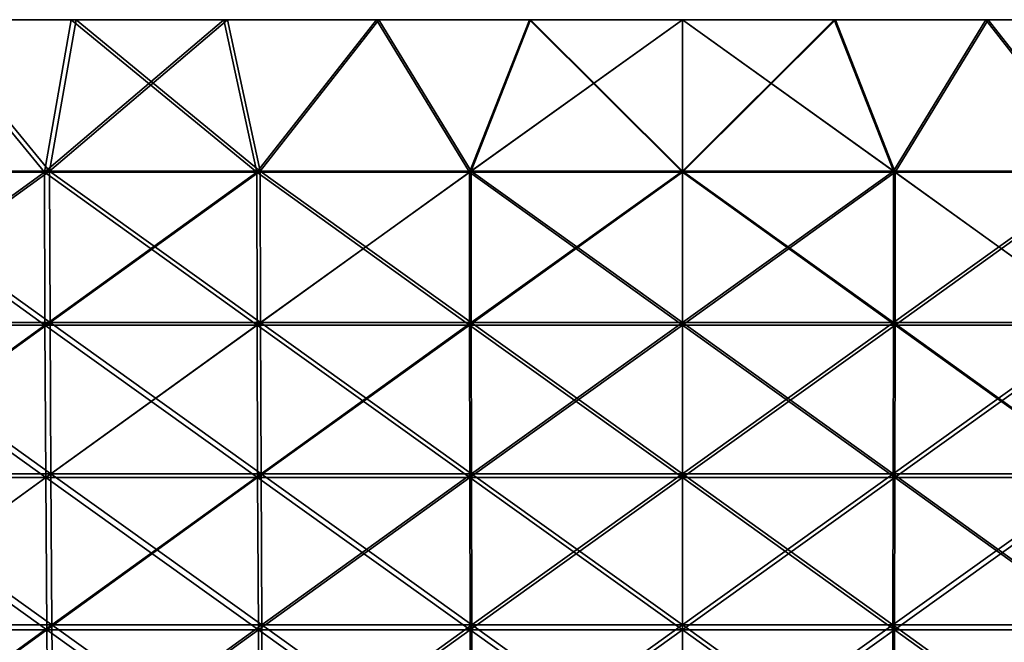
# Model space of a CAD drawing. Header units: millimetres. Extents: x -250 to 250, y -45 to 4150.
# Tile 704 of 805: x -24 to 12, y 4127 to 4150. Entities that reach past the tile are written whole.
import ezdxf

# ---------------------------------------------------------------- set-up
doc = ezdxf.new("R2010")
doc.units = ezdxf.units.MM
doc.header["$LTSCALE"] = 81.481481
for name, color, linetype in [('18', 7, 'CONTINUOUS'), ('19', 7, 'CONTINUOUS'), ('20', 7, 'CONTINUOUS'), ('21', 7, 'CONTINUOUS'), ('22', 7, 'CONTINUOUS')]:
    doc.layers.add(name, color=color, linetype=linetype)

msp = doc.modelspace()

# ---------------------------------------------------------------- linework, layer by layer
at = {"layer": '18', "color": 7, "linetype": 'CONTINUOUS'}
for points in [[(-38.562, 4150, 247.008), (-33.088, 4150, 247.801), (-21.918, 4150, 247.03), (-38.562, 4150, 247.008)], [(-27.377, 4150, 246.484), (-38.562, 4150, 247.008), (-21.918, 4150, 247.03), (-27.377, 4150, 246.484)], [(-33.088, 4150, -247.801), (-38.562, 4150, -247.008), (-10.97, 4150, -247.757), (-33.088, 4150, -247.801)], [(-10.97, 4150, -247.757), (-38.562, 4150, -247.008), (-16.448, 4150, -247.454), (-10.97, 4150, -247.757)], [(-16.448, 4150, -247.454), (-38.562, 4150, -247.008), (-21.918, 4150, -247.03), (-16.448, 4150, -247.454)], [(-21.918, 4150, -247.03), (-38.562, 4150, -247.008), (-27.377, 4150, -246.484), (-21.918, 4150, -247.03)], [(-33.088, 4150, 247.801), (-27.598, 4150, 248.472), (-5.486, 4150, 247.939), (-33.088, 4150, 247.801)], [(-21.918, 4150, 247.03), (-33.088, 4150, 247.801), (-16.448, 4150, 247.454), (-21.918, 4150, 247.03)], [(-16.448, 4150, 247.454), (-33.088, 4150, 247.801), (-10.97, 4150, 247.757), (-16.448, 4150, 247.454)], [(-10.97, 4150, 247.757), (-33.088, 4150, 247.801), (-5.486, 4150, 247.939), (-10.97, 4150, 247.757)], [(-27.598, 4150, -248.472), (-33.088, 4150, -247.801), (27.598, 4150, -248.472), (-27.598, 4150, -248.472)], [(27.598, 4150, -248.472), (-33.088, 4150, -247.801), (0, 4150, -248), (27.598, 4150, -248.472)], [(0, 4150, -248), (-33.088, 4150, -247.801), (-5.486, 4150, -247.939), (0, 4150, -248)], [(-5.486, 4150, -247.939), (-33.088, 4150, -247.801), (-10.97, 4150, -247.757), (-5.486, 4150, -247.939)], [(27.598, 4150, 248.472), (33.088, 4150, 247.801), (-27.598, 4150, 248.472), (27.598, 4150, 248.472)], [(-27.598, 4150, 248.472), (33.088, 4150, 247.801), (0, 4150, 248), (-27.598, 4150, 248.472)], [(-22.095, 4150, 249.022), (27.598, 4150, 248.472), (-27.598, 4150, 248.472), (-22.095, 4150, 249.022)], [(-5.486, 4150, 247.939), (-27.598, 4150, 248.472), (0, 4150, 248), (-5.486, 4150, 247.939)], [(-22.095, 4150, -249.022), (-27.598, 4150, -248.472), (22.095, 4150, -249.022), (-22.095, 4150, -249.022)], [(22.095, 4150, -249.022), (-27.598, 4150, -248.472), (27.598, 4150, -248.472), (22.095, 4150, -249.022)], [(22.095, 4150, 249.022), (27.598, 4150, 248.472), (-22.095, 4150, 249.022), (22.095, 4150, 249.022)], [(-16.581, 4150, 249.45), (22.095, 4150, 249.022), (-22.095, 4150, 249.022), (-16.581, 4150, 249.45)], [(-16.581, 4150, -249.45), (-22.095, 4150, -249.022), (16.581, 4150, -249.45), (-16.581, 4150, -249.45)], [(16.581, 4150, -249.45), (-22.095, 4150, -249.022), (22.095, 4150, -249.022), (16.581, 4150, -249.45)], [(16.581, 4150, 249.45), (22.095, 4150, 249.022), (-16.581, 4150, 249.45), (16.581, 4150, 249.45)], [(-11.058, 4150, 249.755), (16.581, 4150, 249.45), (-16.581, 4150, 249.45), (-11.058, 4150, 249.755)], [(-11.058, 4150, -249.755), (-16.581, 4150, -249.45), (11.058, 4150, -249.755), (-11.058, 4150, -249.755)], [(11.058, 4150, -249.755), (-16.581, 4150, -249.45), (16.581, 4150, -249.45), (11.058, 4150, -249.755)], [(11.058, 4150, 249.755), (16.581, 4150, 249.45), (-11.058, 4150, 249.755), (11.058, 4150, 249.755)], [(-5.531, 4150, 249.939), (11.058, 4150, 249.755), (-11.058, 4150, 249.755), (-5.531, 4150, 249.939)], [(-5.531, 4150, -249.939), (-11.058, 4150, -249.755), (5.531, 4150, -249.939), (-5.531, 4150, -249.939)], [(5.531, 4150, -249.939), (-11.058, 4150, -249.755), (11.058, 4150, -249.755), (5.531, 4150, -249.939)], [(5.531, 4150, 249.939), (11.058, 4150, 249.755), (-5.531, 4150, 249.939), (5.531, 4150, 249.939)], [(0, 4150, 250), (5.531, 4150, 249.939), (-5.531, 4150, 249.939), (0, 4150, 250)], [(0, 4150, -250), (-5.531, 4150, -249.939), (5.531, 4150, -249.939), (0, 4150, -250)], [(0, 4150, 248), (33.088, 4150, 247.801), (5.486, 4150, 247.939), (0, 4150, 248)], [(5.486, 4150, -247.939), (27.598, 4150, -248.472), (0, 4150, -248), (5.486, 4150, -247.939)], [(5.486, 4150, 247.939), (33.088, 4150, 247.801), (10.97, 4150, 247.757), (5.486, 4150, 247.939)], [(33.088, 4150, -247.801), (27.598, 4150, -248.472), (5.486, 4150, -247.939), (33.088, 4150, -247.801)], [(10.97, 4150, -247.757), (33.088, 4150, -247.801), (5.486, 4150, -247.939), (10.97, 4150, -247.757)], [(33.088, 4150, 247.801), (38.562, 4150, 247.008), (10.97, 4150, 247.757), (33.088, 4150, 247.801)], [(10.97, 4150, 247.757), (38.562, 4150, 247.008), (16.448, 4150, 247.454), (10.97, 4150, 247.757)], [(16.448, 4150, -247.454), (33.088, 4150, -247.801), (10.97, 4150, -247.757), (16.448, 4150, -247.454)]]:
    msp.add_3dface(points, dxfattribs=at)
at = {"layer": '19', "color": 7, "linetype": 'CONTINUOUS'}
for points in [[(-27.598, 4150, -248.472), (-23.061, 4144.483, -248.873), (-30.715, 4144.483, -248.045), (-27.598, 4150, -248.472)], [(-27.598, 4150, -248.472), (-22.095, 4150, -249.022), (-23.061, 4144.483, -248.873), (-27.598, 4150, -248.472)], [(-22.095, 4150, -249.022), (-16.581, 4150, -249.45), (-23.061, 4144.483, -248.873), (-22.095, 4150, -249.022)], [(-16.581, 4150, -249.45), (-15.386, 4144.483, -249.465), (-23.061, 4144.483, -248.873), (-16.581, 4150, -249.45)], [(-16.581, 4150, -249.45), (-11.058, 4150, -249.755), (-15.386, 4144.483, -249.465), (-16.581, 4150, -249.45)], [(-11.058, 4150, -249.755), (-7.697, 4144.483, -249.821), (-15.386, 4144.483, -249.465), (-11.058, 4150, -249.755)], [(-11.058, 4150, -249.755), (-5.531, 4150, -249.939), (-7.697, 4144.483, -249.821), (-11.058, 4150, -249.755)], [(-5.531, 4150, -249.939), (0, 4150, -250), (-7.697, 4144.483, -249.821), (-5.531, 4150, -249.939)], [(0, 4150, -250), (0, 4144.483, -249.939), (-7.697, 4144.483, -249.821), (0, 4150, -250)], [(0, 4150, -250), (5.531, 4150, -249.939), (0, 4144.483, -249.939), (0, 4150, -250)], [(5.531, 4150, -249.939), (7.697, 4144.483, -249.821), (0, 4144.483, -249.939), (5.531, 4150, -249.939)], [(5.531, 4150, -249.939), (11.058, 4150, -249.755), (7.697, 4144.483, -249.821), (5.531, 4150, -249.939)], [(11.058, 4150, -249.755), (15.386, 4144.483, -249.465), (7.697, 4144.483, -249.821), (11.058, 4150, -249.755)], [(11.058, 4150, -249.755), (16.581, 4150, -249.45), (15.386, 4144.483, -249.465), (11.058, 4150, -249.755)], [(-23.061, 4144.483, -248.873), (-30.692, 4138.964, -247.863), (-30.715, 4144.483, -248.045), (-23.061, 4144.483, -248.873)], [(-23.045, 4138.964, -248.691), (-30.692, 4138.964, -247.863), (-23.061, 4144.483, -248.873), (-23.045, 4138.964, -248.691)], [(-15.386, 4144.483, -249.465), (-23.045, 4138.964, -248.691), (-23.061, 4144.483, -248.873), (-15.386, 4144.483, -249.465)], [(-15.375, 4138.964, -249.283), (-23.045, 4138.964, -248.691), (-15.386, 4144.483, -249.465), (-15.375, 4138.964, -249.283)], [(-7.697, 4144.483, -249.821), (-15.375, 4138.964, -249.283), (-15.386, 4144.483, -249.465), (-7.697, 4144.483, -249.821)], [(-7.691, 4138.964, -249.638), (-15.375, 4138.964, -249.283), (-7.697, 4144.483, -249.821), (-7.691, 4138.964, -249.638)], [(0, 4144.483, -249.939), (-7.691, 4138.964, -249.638), (-7.697, 4144.483, -249.821), (0, 4144.483, -249.939)], [(0, 4138.964, -249.756), (-7.691, 4138.964, -249.638), (0, 4144.483, -249.939), (0, 4138.964, -249.756)], [(7.691, 4138.964, -249.638), (0, 4138.964, -249.756), (7.697, 4144.483, -249.821), (7.691, 4138.964, -249.638)], [(7.697, 4144.483, -249.821), (0, 4138.964, -249.756), (0, 4144.483, -249.939), (7.697, 4144.483, -249.821)], [(15.375, 4138.964, -249.283), (7.691, 4138.964, -249.638), (15.386, 4144.483, -249.465), (15.375, 4138.964, -249.283)], [(15.386, 4144.483, -249.465), (7.691, 4138.964, -249.638), (7.697, 4144.483, -249.821), (15.386, 4144.483, -249.465)], [(-23.045, 4138.964, -248.691), (-30.655, 4133.45, -247.561), (-30.692, 4138.964, -247.863), (-23.045, 4138.964, -248.691)], [(-23.016, 4133.45, -248.387), (-30.655, 4133.45, -247.561), (-23.045, 4138.964, -248.691), (-23.016, 4133.45, -248.387)], [(-15.375, 4138.964, -249.283), (-23.016, 4133.45, -248.387), (-23.045, 4138.964, -248.691), (-15.375, 4138.964, -249.283)], [(-15.356, 4133.45, -248.978), (-23.016, 4133.45, -248.387), (-15.375, 4138.964, -249.283), (-15.356, 4133.45, -248.978)], [(-7.691, 4138.964, -249.638), (-15.356, 4133.45, -248.978), (-15.375, 4138.964, -249.283), (-7.691, 4138.964, -249.638)], [(-7.682, 4133.45, -249.333), (-15.356, 4133.45, -248.978), (-7.691, 4138.964, -249.638), (-7.682, 4133.45, -249.333)], [(0, 4138.964, -249.756), (-7.682, 4133.45, -249.333), (-7.691, 4138.964, -249.638), (0, 4138.964, -249.756)], [(0, 4133.45, -249.452), (-7.682, 4133.45, -249.333), (0, 4138.964, -249.756), (0, 4133.45, -249.452)], [(7.682, 4133.45, -249.333), (0, 4133.45, -249.452), (7.691, 4138.964, -249.638), (7.682, 4133.45, -249.333)], [(7.691, 4138.964, -249.638), (0, 4133.45, -249.452), (0, 4138.964, -249.756), (7.691, 4138.964, -249.638)], [(15.356, 4133.45, -248.978), (7.682, 4133.45, -249.333), (15.375, 4138.964, -249.283), (15.356, 4133.45, -248.978)], [(15.375, 4138.964, -249.283), (7.682, 4133.45, -249.333), (7.691, 4138.964, -249.638), (15.375, 4138.964, -249.283)], [(-23.016, 4133.45, -248.387), (-30.602, 4127.944, -247.138), (-30.655, 4133.45, -247.561), (-23.016, 4133.45, -248.387)], [(-22.977, 4127.944, -247.963), (-30.602, 4127.944, -247.138), (-23.016, 4133.45, -248.387), (-22.977, 4127.944, -247.963)], [(-15.356, 4133.45, -248.978), (-22.977, 4127.944, -247.963), (-23.016, 4133.45, -248.387), (-15.356, 4133.45, -248.978)], [(-15.33, 4127.944, -248.553), (-22.977, 4127.944, -247.963), (-15.356, 4133.45, -248.978), (-15.33, 4127.944, -248.553)], [(-7.682, 4133.45, -249.333), (-15.33, 4127.944, -248.553), (-15.356, 4133.45, -248.978), (-7.682, 4133.45, -249.333)], [(-7.669, 4127.944, -248.907), (-15.33, 4127.944, -248.553), (-7.682, 4133.45, -249.333), (-7.669, 4127.944, -248.907)], [(0, 4133.45, -249.452), (-7.669, 4127.944, -248.907), (-7.682, 4133.45, -249.333), (0, 4133.45, -249.452)], [(0, 4127.944, -249.025), (-7.669, 4127.944, -248.907), (0, 4133.45, -249.452), (0, 4127.944, -249.025)], [(7.669, 4127.944, -248.907), (0, 4127.944, -249.025), (7.682, 4133.45, -249.333), (7.669, 4127.944, -248.907)], [(7.682, 4133.45, -249.333), (0, 4127.944, -249.025), (0, 4133.45, -249.452), (7.682, 4133.45, -249.333)], [(15.33, 4127.944, -248.553), (7.669, 4127.944, -248.907), (15.356, 4133.45, -248.978), (15.33, 4127.944, -248.553)], [(15.356, 4133.45, -248.978), (7.669, 4127.944, -248.907), (7.682, 4133.45, -249.333), (15.356, 4133.45, -248.978)], [(-22.977, 4127.944, -247.963), (-30.535, 4122.448, -246.594), (-30.602, 4127.944, -247.138), (-22.977, 4127.944, -247.963)], [(-22.927, 4122.448, -247.417), (-30.535, 4122.448, -246.594), (-22.977, 4127.944, -247.963), (-22.927, 4122.448, -247.417)], [(-15.33, 4127.944, -248.553), (-22.927, 4122.448, -247.417), (-22.977, 4127.944, -247.963), (-15.33, 4127.944, -248.553)], [(-15.296, 4122.448, -248.006), (-22.927, 4122.448, -247.417), (-15.33, 4127.944, -248.553), (-15.296, 4122.448, -248.006)], [(-7.669, 4127.944, -248.907), (-15.296, 4122.448, -248.006), (-15.33, 4127.944, -248.553), (-7.669, 4127.944, -248.907)], [(-7.652, 4122.448, -248.359), (-15.296, 4122.448, -248.006), (-7.669, 4127.944, -248.907), (-7.652, 4122.448, -248.359)], [(0, 4127.944, -249.025), (-7.652, 4122.448, -248.359), (-7.669, 4127.944, -248.907), (0, 4127.944, -249.025)], [(0, 4122.448, -248.477), (-7.652, 4122.448, -248.359), (0, 4127.944, -249.025), (0, 4122.448, -248.477)], [(7.652, 4122.448, -248.359), (0, 4122.448, -248.477), (7.669, 4127.944, -248.907), (7.652, 4122.448, -248.359)], [(7.669, 4127.944, -248.907), (0, 4122.448, -248.477), (0, 4127.944, -249.025), (7.669, 4127.944, -248.907)], [(15.296, 4122.448, -248.006), (7.652, 4122.448, -248.359), (15.33, 4127.944, -248.553), (15.296, 4122.448, -248.006)], [(15.33, 4127.944, -248.553), (7.652, 4122.448, -248.359), (7.669, 4127.944, -248.907), (15.33, 4127.944, -248.553)]]:
    msp.add_3dface(points, dxfattribs=at)
at = {"layer": '20', "color": 7, "linetype": 'CONTINUOUS'}
for points in [[(-27.598, 4150, 248.472), (-30.715, 4144.483, 248.045), (-23.061, 4144.483, 248.873), (-27.598, 4150, 248.472)], [(-22.095, 4150, 249.022), (-27.598, 4150, 248.472), (-23.061, 4144.483, 248.873), (-22.095, 4150, 249.022)], [(-22.095, 4150, 249.022), (-23.061, 4144.483, 248.873), (-15.386, 4144.483, 249.465), (-22.095, 4150, 249.022)], [(-16.581, 4150, 249.45), (-22.095, 4150, 249.022), (-15.386, 4144.483, 249.465), (-16.581, 4150, 249.45)], [(-11.058, 4150, 249.755), (-16.581, 4150, 249.45), (-15.386, 4144.483, 249.465), (-11.058, 4150, 249.755)], [(-11.058, 4150, 249.755), (-15.386, 4144.483, 249.465), (-7.697, 4144.483, 249.821), (-11.058, 4150, 249.755)], [(-5.531, 4150, 249.939), (-11.058, 4150, 249.755), (-7.697, 4144.483, 249.821), (-5.531, 4150, 249.939)], [(-5.531, 4150, 249.939), (-7.697, 4144.483, 249.821), (0, 4144.483, 249.939), (-5.531, 4150, 249.939)], [(0, 4150, 250), (-5.531, 4150, 249.939), (0, 4144.483, 249.939), (0, 4150, 250)], [(5.531, 4150, 249.939), (0, 4150, 250), (7.697, 4144.483, 249.821), (5.531, 4150, 249.939)], [(0, 4150, 250), (0, 4144.483, 249.939), (7.697, 4144.483, 249.821), (0, 4150, 250)], [(11.058, 4150, 249.755), (5.531, 4150, 249.939), (7.697, 4144.483, 249.821), (11.058, 4150, 249.755)], [(11.058, 4150, 249.755), (7.697, 4144.483, 249.821), (15.386, 4144.483, 249.465), (11.058, 4150, 249.755)], [(16.581, 4150, 249.45), (11.058, 4150, 249.755), (15.386, 4144.483, 249.465), (16.581, 4150, 249.45)], [(-30.692, 4138.964, 247.863), (-23.045, 4138.964, 248.691), (-30.715, 4144.483, 248.045), (-30.692, 4138.964, 247.863)], [(-30.715, 4144.483, 248.045), (-23.045, 4138.964, 248.691), (-23.061, 4144.483, 248.873), (-30.715, 4144.483, 248.045)], [(-23.045, 4138.964, 248.691), (-15.375, 4138.964, 249.283), (-23.061, 4144.483, 248.873), (-23.045, 4138.964, 248.691)], [(-23.061, 4144.483, 248.873), (-15.375, 4138.964, 249.283), (-15.386, 4144.483, 249.465), (-23.061, 4144.483, 248.873)], [(-15.375, 4138.964, 249.283), (-7.691, 4138.964, 249.638), (-15.386, 4144.483, 249.465), (-15.375, 4138.964, 249.283)], [(-15.386, 4144.483, 249.465), (-7.691, 4138.964, 249.638), (-7.697, 4144.483, 249.821), (-15.386, 4144.483, 249.465)], [(-7.691, 4138.964, 249.638), (0, 4138.964, 249.756), (-7.697, 4144.483, 249.821), (-7.691, 4138.964, 249.638)], [(-7.697, 4144.483, 249.821), (0, 4138.964, 249.756), (0, 4144.483, 249.939), (-7.697, 4144.483, 249.821)], [(0, 4138.964, 249.756), (7.691, 4138.964, 249.638), (0, 4144.483, 249.939), (0, 4138.964, 249.756)], [(0, 4144.483, 249.939), (7.691, 4138.964, 249.638), (7.697, 4144.483, 249.821), (0, 4144.483, 249.939)], [(7.691, 4138.964, 249.638), (15.375, 4138.964, 249.283), (7.697, 4144.483, 249.821), (7.691, 4138.964, 249.638)], [(7.697, 4144.483, 249.821), (15.375, 4138.964, 249.283), (15.386, 4144.483, 249.465), (7.697, 4144.483, 249.821)], [(-30.655, 4133.45, 247.561), (-23.016, 4133.45, 248.387), (-30.692, 4138.964, 247.863), (-30.655, 4133.45, 247.561)], [(-30.692, 4138.964, 247.863), (-23.016, 4133.45, 248.387), (-23.045, 4138.964, 248.691), (-30.692, 4138.964, 247.863)], [(-23.016, 4133.45, 248.387), (-15.356, 4133.45, 248.978), (-23.045, 4138.964, 248.691), (-23.016, 4133.45, 248.387)], [(-23.045, 4138.964, 248.691), (-15.356, 4133.45, 248.978), (-15.375, 4138.964, 249.283), (-23.045, 4138.964, 248.691)], [(-15.356, 4133.45, 248.978), (-7.682, 4133.45, 249.333), (-15.375, 4138.964, 249.283), (-15.356, 4133.45, 248.978)], [(-15.375, 4138.964, 249.283), (-7.682, 4133.45, 249.333), (-7.691, 4138.964, 249.638), (-15.375, 4138.964, 249.283)], [(-7.682, 4133.45, 249.333), (0, 4133.45, 249.452), (-7.691, 4138.964, 249.638), (-7.682, 4133.45, 249.333)], [(-7.691, 4138.964, 249.638), (0, 4133.45, 249.452), (0, 4138.964, 249.756), (-7.691, 4138.964, 249.638)], [(0, 4133.45, 249.452), (7.682, 4133.45, 249.333), (0, 4138.964, 249.756), (0, 4133.45, 249.452)], [(0, 4138.964, 249.756), (7.682, 4133.45, 249.333), (7.691, 4138.964, 249.638), (0, 4138.964, 249.756)], [(7.682, 4133.45, 249.333), (15.356, 4133.45, 248.978), (7.691, 4138.964, 249.638), (7.682, 4133.45, 249.333)], [(7.691, 4138.964, 249.638), (15.356, 4133.45, 248.978), (15.375, 4138.964, 249.283), (7.691, 4138.964, 249.638)], [(-30.602, 4127.944, 247.138), (-22.977, 4127.944, 247.963), (-30.655, 4133.45, 247.561), (-30.602, 4127.944, 247.138)], [(-30.655, 4133.45, 247.561), (-22.977, 4127.944, 247.963), (-23.016, 4133.45, 248.387), (-30.655, 4133.45, 247.561)], [(-22.977, 4127.944, 247.963), (-15.33, 4127.944, 248.553), (-23.016, 4133.45, 248.387), (-22.977, 4127.944, 247.963)], [(-23.016, 4133.45, 248.387), (-15.33, 4127.944, 248.553), (-15.356, 4133.45, 248.978), (-23.016, 4133.45, 248.387)], [(-15.33, 4127.944, 248.553), (-7.669, 4127.944, 248.907), (-15.356, 4133.45, 248.978), (-15.33, 4127.944, 248.553)], [(-15.356, 4133.45, 248.978), (-7.669, 4127.944, 248.907), (-7.682, 4133.45, 249.333), (-15.356, 4133.45, 248.978)], [(-7.669, 4127.944, 248.907), (0, 4127.944, 249.025), (-7.682, 4133.45, 249.333), (-7.669, 4127.944, 248.907)], [(-7.682, 4133.45, 249.333), (0, 4127.944, 249.025), (0, 4133.45, 249.452), (-7.682, 4133.45, 249.333)], [(0, 4127.944, 249.025), (7.669, 4127.944, 248.907), (0, 4133.45, 249.452), (0, 4127.944, 249.025)], [(0, 4133.45, 249.452), (7.669, 4127.944, 248.907), (7.682, 4133.45, 249.333), (0, 4133.45, 249.452)], [(7.669, 4127.944, 248.907), (15.33, 4127.944, 248.553), (7.682, 4133.45, 249.333), (7.669, 4127.944, 248.907)], [(7.682, 4133.45, 249.333), (15.33, 4127.944, 248.553), (15.356, 4133.45, 248.978), (7.682, 4133.45, 249.333)], [(-30.535, 4122.448, 246.594), (-22.927, 4122.448, 247.417), (-30.602, 4127.944, 247.138), (-30.535, 4122.448, 246.594)], [(-30.602, 4127.944, 247.138), (-22.927, 4122.448, 247.417), (-22.977, 4127.944, 247.963), (-30.602, 4127.944, 247.138)], [(-22.927, 4122.448, 247.417), (-15.296, 4122.448, 248.006), (-22.977, 4127.944, 247.963), (-22.927, 4122.448, 247.417)], [(-22.977, 4127.944, 247.963), (-15.296, 4122.448, 248.006), (-15.33, 4127.944, 248.553), (-22.977, 4127.944, 247.963)], [(-15.296, 4122.448, 248.006), (-7.652, 4122.448, 248.359), (-15.33, 4127.944, 248.553), (-15.296, 4122.448, 248.006)], [(-15.33, 4127.944, 248.553), (-7.652, 4122.448, 248.359), (-7.669, 4127.944, 248.907), (-15.33, 4127.944, 248.553)], [(-7.652, 4122.448, 248.359), (0, 4122.448, 248.477), (-7.669, 4127.944, 248.907), (-7.652, 4122.448, 248.359)], [(-7.669, 4127.944, 248.907), (0, 4122.448, 248.477), (0, 4127.944, 249.025), (-7.669, 4127.944, 248.907)], [(0, 4122.448, 248.477), (7.652, 4122.448, 248.359), (0, 4127.944, 249.025), (0, 4122.448, 248.477)], [(0, 4127.944, 249.025), (7.652, 4122.448, 248.359), (7.669, 4127.944, 248.907), (0, 4127.944, 249.025)], [(7.652, 4122.448, 248.359), (15.296, 4122.448, 248.006), (7.669, 4127.944, 248.907), (7.652, 4122.448, 248.359)], [(7.669, 4127.944, 248.907), (15.296, 4122.448, 248.006), (15.33, 4127.944, 248.553), (7.669, 4127.944, 248.907)]]:
    msp.add_3dface(points, dxfattribs=at)
at = {"layer": '21', "color": 7, "linetype": 'CONTINUOUS'}
for points in [[(-27.377, 4150, 246.484), (-22.877, 4144.528, 246.882), (-30.469, 4144.528, 246.06), (-27.377, 4150, 246.484)], [(-27.377, 4150, 246.484), (-21.918, 4150, 247.03), (-22.877, 4144.528, 246.882), (-27.377, 4150, 246.484)], [(-21.918, 4150, 247.03), (-16.448, 4150, 247.454), (-22.877, 4144.528, 246.882), (-21.918, 4150, 247.03)], [(-16.448, 4150, 247.454), (-15.263, 4144.528, 247.469), (-22.877, 4144.528, 246.882), (-16.448, 4150, 247.454)], [(-16.448, 4150, 247.454), (-10.97, 4150, 247.757), (-15.263, 4144.528, 247.469), (-16.448, 4150, 247.454)], [(-10.97, 4150, 247.757), (-7.635, 4144.528, 247.822), (-15.263, 4144.528, 247.469), (-10.97, 4150, 247.757)], [(-10.97, 4150, 247.757), (-5.486, 4150, 247.939), (-7.635, 4144.528, 247.822), (-10.97, 4150, 247.757)], [(-5.486, 4150, 247.939), (0, 4150, 248), (-7.635, 4144.528, 247.822), (-5.486, 4150, 247.939)], [(0, 4150, 248), (0, 4144.528, 247.94), (-7.635, 4144.528, 247.822), (0, 4150, 248)], [(0, 4150, 248), (5.486, 4150, 247.939), (0, 4144.528, 247.94), (0, 4150, 248)], [(5.486, 4150, 247.939), (7.635, 4144.528, 247.822), (0, 4144.528, 247.94), (5.486, 4150, 247.939)], [(5.486, 4150, 247.939), (10.97, 4150, 247.757), (7.635, 4144.528, 247.822), (5.486, 4150, 247.939)], [(10.97, 4150, 247.757), (15.263, 4144.528, 247.469), (7.635, 4144.528, 247.822), (10.97, 4150, 247.757)], [(10.97, 4150, 247.757), (16.448, 4150, 247.454), (15.263, 4144.528, 247.469), (10.97, 4150, 247.757)], [(-22.877, 4144.528, 246.882), (-30.447, 4139.054, 245.88), (-30.469, 4144.528, 246.06), (-22.877, 4144.528, 246.882)], [(-22.86, 4139.054, 246.701), (-30.447, 4139.054, 245.88), (-22.877, 4144.528, 246.882), (-22.86, 4139.054, 246.701)], [(-15.263, 4144.528, 247.469), (-22.86, 4139.054, 246.701), (-22.877, 4144.528, 246.882), (-15.263, 4144.528, 247.469)], [(-15.252, 4139.054, 247.288), (-22.86, 4139.054, 246.701), (-15.263, 4144.528, 247.469), (-15.252, 4139.054, 247.288)], [(-7.635, 4144.528, 247.822), (-15.252, 4139.054, 247.288), (-15.263, 4144.528, 247.469), (-7.635, 4144.528, 247.822)], [(-7.63, 4139.054, 247.641), (-15.252, 4139.054, 247.288), (-7.635, 4144.528, 247.822), (-7.63, 4139.054, 247.641)], [(0, 4144.528, 247.94), (-7.63, 4139.054, 247.641), (-7.635, 4144.528, 247.822), (0, 4144.528, 247.94)], [(0, 4139.054, 247.758), (-7.63, 4139.054, 247.641), (0, 4144.528, 247.94), (0, 4139.054, 247.758)], [(7.63, 4139.054, 247.641), (0, 4139.054, 247.758), (7.635, 4144.528, 247.822), (7.63, 4139.054, 247.641)], [(7.635, 4144.528, 247.822), (0, 4139.054, 247.758), (0, 4144.528, 247.94), (7.635, 4144.528, 247.822)], [(15.252, 4139.054, 247.288), (7.63, 4139.054, 247.641), (15.263, 4144.528, 247.469), (15.252, 4139.054, 247.288)], [(15.263, 4144.528, 247.469), (7.63, 4139.054, 247.641), (7.635, 4144.528, 247.822), (15.263, 4144.528, 247.469)], [(-22.86, 4139.054, 246.701), (-30.409, 4133.584, 245.581), (-30.447, 4139.054, 245.88), (-22.86, 4139.054, 246.701)], [(-22.832, 4133.584, 246.401), (-30.409, 4133.584, 245.581), (-22.86, 4139.054, 246.701), (-22.832, 4133.584, 246.401)], [(-15.252, 4139.054, 247.288), (-22.832, 4133.584, 246.401), (-22.86, 4139.054, 246.701), (-15.252, 4139.054, 247.288)], [(-15.234, 4133.584, 246.987), (-22.832, 4133.584, 246.401), (-15.252, 4139.054, 247.288), (-15.234, 4133.584, 246.987)], [(-7.63, 4139.054, 247.641), (-15.234, 4133.584, 246.987), (-15.252, 4139.054, 247.288), (-7.63, 4139.054, 247.641)], [(-7.62, 4133.584, 247.339), (-15.234, 4133.584, 246.987), (-7.63, 4139.054, 247.641), (-7.62, 4133.584, 247.339)], [(0, 4139.054, 247.758), (-7.62, 4133.584, 247.339), (-7.63, 4139.054, 247.641), (0, 4139.054, 247.758)], [(0, 4133.584, 247.456), (-7.62, 4133.584, 247.339), (0, 4139.054, 247.758), (0, 4133.584, 247.456)], [(7.62, 4133.584, 247.339), (0, 4133.584, 247.456), (7.63, 4139.054, 247.641), (7.62, 4133.584, 247.339)], [(7.63, 4139.054, 247.641), (0, 4133.584, 247.456), (0, 4139.054, 247.758), (7.63, 4139.054, 247.641)], [(15.234, 4133.584, 246.987), (7.62, 4133.584, 247.339), (15.252, 4139.054, 247.288), (15.234, 4133.584, 246.987)], [(15.252, 4139.054, 247.288), (7.62, 4133.584, 247.339), (7.63, 4139.054, 247.641), (15.252, 4139.054, 247.288)], [(-22.832, 4133.584, 246.401), (-30.357, 4128.123, 245.161), (-30.409, 4133.584, 245.581), (-22.832, 4133.584, 246.401)], [(-22.793, 4128.123, 245.979), (-30.357, 4128.123, 245.161), (-22.832, 4133.584, 246.401), (-22.793, 4128.123, 245.979)], [(-15.234, 4133.584, 246.987), (-22.793, 4128.123, 245.979), (-22.832, 4133.584, 246.401), (-15.234, 4133.584, 246.987)], [(-15.208, 4128.123, 246.565), (-22.793, 4128.123, 245.979), (-15.234, 4133.584, 246.987), (-15.208, 4128.123, 246.565)], [(-7.62, 4133.584, 247.339), (-15.208, 4128.123, 246.565), (-15.234, 4133.584, 246.987), (-7.62, 4133.584, 247.339)], [(-7.607, 4128.123, 246.916), (-15.208, 4128.123, 246.565), (-7.62, 4133.584, 247.339), (-7.607, 4128.123, 246.916)], [(0, 4133.584, 247.456), (-7.607, 4128.123, 246.916), (-7.62, 4133.584, 247.339), (0, 4133.584, 247.456)], [(0, 4128.123, 247.033), (-7.607, 4128.123, 246.916), (0, 4133.584, 247.456), (0, 4128.123, 247.033)], [(7.607, 4128.123, 246.916), (0, 4128.123, 247.033), (7.62, 4133.584, 247.339), (7.607, 4128.123, 246.916)], [(7.62, 4133.584, 247.339), (0, 4128.123, 247.033), (0, 4133.584, 247.456), (7.62, 4133.584, 247.339)], [(15.208, 4128.123, 246.565), (7.607, 4128.123, 246.916), (15.234, 4133.584, 246.987), (15.208, 4128.123, 246.565)], [(15.234, 4133.584, 246.987), (7.607, 4128.123, 246.916), (7.62, 4133.584, 247.339), (15.234, 4133.584, 246.987)], [(-22.793, 4128.123, 245.979), (-30.291, 4122.673, 244.622), (-30.357, 4128.123, 245.161), (-22.793, 4128.123, 245.979)], [(-22.743, 4122.673, 245.438), (-30.291, 4122.673, 244.622), (-22.793, 4128.123, 245.979), (-22.743, 4122.673, 245.438)], [(-15.208, 4128.123, 246.565), (-22.743, 4122.673, 245.438), (-22.793, 4128.123, 245.979), (-15.208, 4128.123, 246.565)], [(-15.174, 4122.673, 246.022), (-22.743, 4122.673, 245.438), (-15.208, 4128.123, 246.565), (-15.174, 4122.673, 246.022)], [(-7.607, 4128.123, 246.916), (-15.174, 4122.673, 246.022), (-15.208, 4128.123, 246.565), (-7.607, 4128.123, 246.916)], [(-7.591, 4122.673, 246.373), (-15.174, 4122.673, 246.022), (-7.607, 4128.123, 246.916), (-7.591, 4122.673, 246.373)], [(0, 4128.123, 247.033), (-7.591, 4122.673, 246.373), (-7.607, 4128.123, 246.916), (0, 4128.123, 247.033)], [(0, 4122.673, 246.49), (-7.591, 4122.673, 246.373), (0, 4128.123, 247.033), (0, 4122.673, 246.49)], [(7.591, 4122.673, 246.373), (0, 4122.673, 246.49), (7.607, 4128.123, 246.916), (7.591, 4122.673, 246.373)], [(7.607, 4128.123, 246.916), (0, 4122.673, 246.49), (0, 4128.123, 247.033), (7.607, 4128.123, 246.916)], [(15.174, 4122.673, 246.022), (7.591, 4122.673, 246.373), (15.208, 4128.123, 246.565), (15.174, 4122.673, 246.022)], [(15.208, 4128.123, 246.565), (7.591, 4122.673, 246.373), (7.607, 4128.123, 246.916), (15.208, 4128.123, 246.565)]]:
    msp.add_3dface(points, dxfattribs=at)
at = {"layer": '22', "color": 7, "linetype": 'CONTINUOUS'}
for points in [[(-27.377, 4150, -246.484), (-30.469, 4144.528, -246.06), (-22.877, 4144.528, -246.882), (-27.377, 4150, -246.484)], [(-21.918, 4150, -247.03), (-27.377, 4150, -246.484), (-22.877, 4144.528, -246.882), (-21.918, 4150, -247.03)], [(-21.918, 4150, -247.03), (-22.877, 4144.528, -246.882), (-15.263, 4144.528, -247.469), (-21.918, 4150, -247.03)], [(-16.448, 4150, -247.454), (-21.918, 4150, -247.03), (-15.263, 4144.528, -247.469), (-16.448, 4150, -247.454)], [(-10.97, 4150, -247.757), (-16.448, 4150, -247.454), (-15.263, 4144.528, -247.469), (-10.97, 4150, -247.757)], [(-10.97, 4150, -247.757), (-15.263, 4144.528, -247.469), (-7.635, 4144.528, -247.822), (-10.97, 4150, -247.757)], [(-5.486, 4150, -247.939), (-10.97, 4150, -247.757), (-7.635, 4144.528, -247.822), (-5.486, 4150, -247.939)], [(-5.486, 4150, -247.939), (-7.635, 4144.528, -247.822), (0, 4144.528, -247.94), (-5.486, 4150, -247.939)], [(0, 4150, -248), (-5.486, 4150, -247.939), (0, 4144.528, -247.94), (0, 4150, -248)], [(5.486, 4150, -247.939), (0, 4150, -248), (7.635, 4144.528, -247.822), (5.486, 4150, -247.939)], [(0, 4150, -248), (0, 4144.528, -247.94), (7.635, 4144.528, -247.822), (0, 4150, -248)], [(10.97, 4150, -247.757), (5.486, 4150, -247.939), (7.635, 4144.528, -247.822), (10.97, 4150, -247.757)], [(10.97, 4150, -247.757), (7.635, 4144.528, -247.822), (15.263, 4144.528, -247.469), (10.97, 4150, -247.757)], [(16.448, 4150, -247.454), (10.97, 4150, -247.757), (15.263, 4144.528, -247.469), (16.448, 4150, -247.454)], [(-30.447, 4139.054, -245.88), (-22.86, 4139.054, -246.701), (-30.469, 4144.528, -246.06), (-30.447, 4139.054, -245.88)], [(-30.469, 4144.528, -246.06), (-22.86, 4139.054, -246.701), (-22.877, 4144.528, -246.882), (-30.469, 4144.528, -246.06)], [(-22.86, 4139.054, -246.701), (-15.252, 4139.054, -247.288), (-22.877, 4144.528, -246.882), (-22.86, 4139.054, -246.701)], [(-22.877, 4144.528, -246.882), (-15.252, 4139.054, -247.288), (-15.263, 4144.528, -247.469), (-22.877, 4144.528, -246.882)], [(-15.252, 4139.054, -247.288), (-7.63, 4139.054, -247.641), (-15.263, 4144.528, -247.469), (-15.252, 4139.054, -247.288)], [(-15.263, 4144.528, -247.469), (-7.63, 4139.054, -247.641), (-7.635, 4144.528, -247.822), (-15.263, 4144.528, -247.469)], [(-7.63, 4139.054, -247.641), (0, 4139.054, -247.758), (-7.635, 4144.528, -247.822), (-7.63, 4139.054, -247.641)], [(-7.635, 4144.528, -247.822), (0, 4139.054, -247.758), (0, 4144.528, -247.94), (-7.635, 4144.528, -247.822)], [(0, 4139.054, -247.758), (7.63, 4139.054, -247.641), (0, 4144.528, -247.94), (0, 4139.054, -247.758)], [(0, 4144.528, -247.94), (7.63, 4139.054, -247.641), (7.635, 4144.528, -247.822), (0, 4144.528, -247.94)], [(7.63, 4139.054, -247.641), (15.252, 4139.054, -247.288), (7.635, 4144.528, -247.822), (7.63, 4139.054, -247.641)], [(7.635, 4144.528, -247.822), (15.252, 4139.054, -247.288), (15.263, 4144.528, -247.469), (7.635, 4144.528, -247.822)], [(-30.409, 4133.584, -245.581), (-22.832, 4133.584, -246.401), (-30.447, 4139.054, -245.88), (-30.409, 4133.584, -245.581)], [(-30.447, 4139.054, -245.88), (-22.832, 4133.584, -246.401), (-22.86, 4139.054, -246.701), (-30.447, 4139.054, -245.88)], [(-22.832, 4133.584, -246.401), (-15.234, 4133.584, -246.987), (-22.86, 4139.054, -246.701), (-22.832, 4133.584, -246.401)], [(-22.86, 4139.054, -246.701), (-15.234, 4133.584, -246.987), (-15.252, 4139.054, -247.288), (-22.86, 4139.054, -246.701)], [(-15.234, 4133.584, -246.987), (-7.62, 4133.584, -247.339), (-15.252, 4139.054, -247.288), (-15.234, 4133.584, -246.987)], [(-15.252, 4139.054, -247.288), (-7.62, 4133.584, -247.339), (-7.63, 4139.054, -247.641), (-15.252, 4139.054, -247.288)], [(-7.62, 4133.584, -247.339), (0, 4133.584, -247.456), (-7.63, 4139.054, -247.641), (-7.62, 4133.584, -247.339)], [(-7.63, 4139.054, -247.641), (0, 4133.584, -247.456), (0, 4139.054, -247.758), (-7.63, 4139.054, -247.641)], [(0, 4133.584, -247.456), (7.62, 4133.584, -247.339), (0, 4139.054, -247.758), (0, 4133.584, -247.456)], [(0, 4139.054, -247.758), (7.62, 4133.584, -247.339), (7.63, 4139.054, -247.641), (0, 4139.054, -247.758)], [(7.62, 4133.584, -247.339), (15.234, 4133.584, -246.987), (7.63, 4139.054, -247.641), (7.62, 4133.584, -247.339)], [(7.63, 4139.054, -247.641), (15.234, 4133.584, -246.987), (15.252, 4139.054, -247.288), (7.63, 4139.054, -247.641)], [(-30.357, 4128.123, -245.161), (-22.793, 4128.123, -245.979), (-30.409, 4133.584, -245.581), (-30.357, 4128.123, -245.161)], [(-30.409, 4133.584, -245.581), (-22.793, 4128.123, -245.979), (-22.832, 4133.584, -246.401), (-30.409, 4133.584, -245.581)], [(-22.793, 4128.123, -245.979), (-15.208, 4128.123, -246.565), (-22.832, 4133.584, -246.401), (-22.793, 4128.123, -245.979)], [(-22.832, 4133.584, -246.401), (-15.208, 4128.123, -246.565), (-15.234, 4133.584, -246.987), (-22.832, 4133.584, -246.401)], [(-15.208, 4128.123, -246.565), (-7.607, 4128.123, -246.916), (-15.234, 4133.584, -246.987), (-15.208, 4128.123, -246.565)], [(-15.234, 4133.584, -246.987), (-7.607, 4128.123, -246.916), (-7.62, 4133.584, -247.339), (-15.234, 4133.584, -246.987)], [(-7.607, 4128.123, -246.916), (0, 4128.123, -247.033), (-7.62, 4133.584, -247.339), (-7.607, 4128.123, -246.916)], [(-7.62, 4133.584, -247.339), (0, 4128.123, -247.033), (0, 4133.584, -247.456), (-7.62, 4133.584, -247.339)], [(0, 4128.123, -247.033), (7.607, 4128.123, -246.916), (0, 4133.584, -247.456), (0, 4128.123, -247.033)], [(0, 4133.584, -247.456), (7.607, 4128.123, -246.916), (7.62, 4133.584, -247.339), (0, 4133.584, -247.456)], [(7.607, 4128.123, -246.916), (15.208, 4128.123, -246.565), (7.62, 4133.584, -247.339), (7.607, 4128.123, -246.916)], [(7.62, 4133.584, -247.339), (15.208, 4128.123, -246.565), (15.234, 4133.584, -246.987), (7.62, 4133.584, -247.339)], [(-30.291, 4122.673, -244.622), (-22.743, 4122.673, -245.438), (-30.357, 4128.123, -245.161), (-30.291, 4122.673, -244.622)], [(-30.357, 4128.123, -245.161), (-22.743, 4122.673, -245.438), (-22.793, 4128.123, -245.979), (-30.357, 4128.123, -245.161)], [(-22.743, 4122.673, -245.438), (-15.174, 4122.673, -246.022), (-22.793, 4128.123, -245.979), (-22.743, 4122.673, -245.438)], [(-22.793, 4128.123, -245.979), (-15.174, 4122.673, -246.022), (-15.208, 4128.123, -246.565), (-22.793, 4128.123, -245.979)], [(-15.174, 4122.673, -246.022), (-7.591, 4122.673, -246.373), (-15.208, 4128.123, -246.565), (-15.174, 4122.673, -246.022)], [(-15.208, 4128.123, -246.565), (-7.591, 4122.673, -246.373), (-7.607, 4128.123, -246.916), (-15.208, 4128.123, -246.565)], [(-7.591, 4122.673, -246.373), (0, 4122.673, -246.49), (-7.607, 4128.123, -246.916), (-7.591, 4122.673, -246.373)], [(-7.607, 4128.123, -246.916), (0, 4122.673, -246.49), (0, 4128.123, -247.033), (-7.607, 4128.123, -246.916)], [(0, 4122.673, -246.49), (7.591, 4122.673, -246.373), (0, 4128.123, -247.033), (0, 4122.673, -246.49)], [(0, 4128.123, -247.033), (7.591, 4122.673, -246.373), (7.607, 4128.123, -246.916), (0, 4128.123, -247.033)], [(7.591, 4122.673, -246.373), (15.174, 4122.673, -246.022), (7.607, 4128.123, -246.916), (7.591, 4122.673, -246.373)], [(7.607, 4128.123, -246.916), (15.174, 4122.673, -246.022), (15.208, 4128.123, -246.565), (7.607, 4128.123, -246.916)]]:
    msp.add_3dface(points, dxfattribs=at)

doc.saveas('drawing.dxf')
